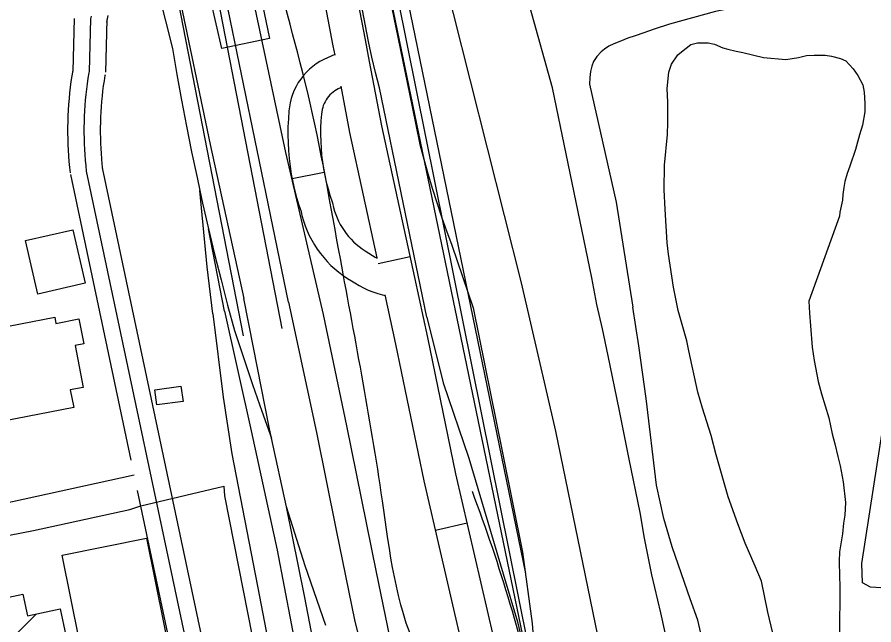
# Model space of a CAD drawing. Extents: x 3477039 to 3515015, y 546746 to 572297.
# Drawn here: x 3492444 to 3493230, y 567558 to 568116 of the extents above; entities that cross this region are included whole.
import ezdxf

# ---------------------------------------------------------------- set-up
doc = ezdxf.new("R2010")
doc.units = 0
for name, color, linetype in [('V-BLDG-OTLN', 7, 'Continuous'), ('V-RAIL-TRAK', 7, 'Continuous'), ('V-ROAD-CNTR', 7, 'Continuous'), ('V-SITE-OTLN', 7, 'Continuous'), ('V-SITE-VEGE', 7, 'Continuous'), ('V-TOPO-BNDY', 7, 'Continuous'), ('V-TOPO-SHOR', 7, 'Continuous'), ('V-UTIL-LINE', 7, 'Continuous')]:
    doc.layers.add(name, color=color, linetype=linetype)

msp = doc.modelspace()

# ---------------------------------------------------------------- linework, layer by layer
at = {"layer": 'V-BLDG-OTLN'}
msp.add_line((3492235.86, 567342.53), (3492461.52, 567568.19), dxfattribs=at)
for points in [[(3492621.46, 568132.57), (3492666.16, 568141.91), (3492675.73, 568096.07), (3492632.01, 568086.93)], [(3492495.17, 567920.73), (3492506.54, 567871.62), (3492463.17, 567861.58), (3492451.8, 567910.7)], [(3492431.54, 567744.96), (3492415.2, 567828.14), (3492478.54, 567840.59), (3492479.7, 567834.7), (3492500.72, 567838.83), (3492505.17, 567816.15), (3492497.24, 567814.59), (3492504.8, 567776.12), (3492492.82, 567773.77), (3492495.99, 567757.62)], [(3492570.38, 567773.75), (3492594.39, 567777.08), (3492596.31, 567763.26), (3492572.3, 567759.94)], [(3492562.93, 567637.83), (3492586.75, 567519.44), (3492509.22, 567503.85), (3492485.4, 567622.24)], [(3492475.23, 567393.24), (3492193.66, 567333.6), (3492169.37, 567448.29), (3492137.99, 567441.64), (3492121.73, 567518.41), (3492182.86, 567531.36), (3492186.97, 567511.95), (3492397.2, 567556.49), (3492393.39, 567574.46), (3492449.42, 567586.33), (3492453.62, 567566.52), (3492483.45, 567572.84), (3492488.63, 567548.38), (3492462.57, 567542.86), (3492465.34, 567529.8), (3492479.59, 567532.82), (3492484.33, 567510.47), (3492451.86, 567503.59)]]:
    msp.add_lwpolyline(points, close=True, dxfattribs=at)
at = {"layer": 'V-RAIL-TRAK'}
msp.add_line((3492634.3, 567845.92), (3492619.72, 567921.66), dxfattribs=at)
for points in [[(3492693.21, 567854.3), (3492621.19, 568203.29), (3492582.04, 568384.45)], [(3492607.56, 568381.73), (3492690.35, 567991.42), (3492724.9, 567842.89)], [(3492561.94, 568282.82), (3492621.1, 567999.04), (3492652.04, 567857.55)], [(3492776.64, 568178.94), (3492791.63, 568106.2), (3492806.51, 568033.48), (3492813.72, 567998.84)], [(3492573.83, 568137.99), (3492586.69, 568086.95), (3492590.73, 568063.21), (3492595, 568039.51), (3492599.49, 568015.84), (3492604.21, 567992.23), (3492609.16, 567968.65), (3492611.77, 567956.79), (3492614.33, 567945.13), (3492619.72, 567921.66), (3492625.35, 567898.24), (3492631.19, 567874.87), (3492637.25, 567851.56), (3492643.54, 567828.31)], [(3492820.2, 567840.41), (3492776.52, 568050.73), (3492773.02, 568064.9), (3492769.74, 568079.13), (3492766.66, 568093.4), (3492763.8, 568107.72), (3492761.15, 568122.08)], [(3492813.72, 567998.84), (3492817.32, 567985.49), (3492821.11, 567972.2), (3492825.09, 567958.96), (3492829.26, 567945.79), (3492833.63, 567932.67), (3492838.18, 567919.62), (3492842.93, 567906.63), (3492862.62, 567848.92)], [(3492623.7, 567843.64), (3492618.5, 567886.58), (3492611.77, 567956.79)], [(3492727.47, 567557.5), (3492708.46, 567612.36), (3492691.21, 567666.62), (3492677.49, 567729.58), (3492675.29, 567739.7), (3492661.12, 567812.77), (3492652.04, 567857.55)], [(3492693.21, 567854.3), (3492718.79, 567734.67), (3492736.95, 567645.1), (3492753.98, 567561.42), (3492767.11, 567508.95), (3492776.9, 567480.05), (3492799.48, 567430.45), (3492840.73, 567360.72), (3492884.38, 567295.67), (3492902.39, 567265.52)], [(3492862.62, 567848.92), (3492889.29, 567717.5), (3492908.02, 567624.99), (3492916.94, 567559.61), (3492923.23, 567475.84)], [(3492623.7, 567843.64), (3492633.13, 567767.08), (3492640.98, 567715.24), (3492664.78, 567593.86), (3492691.4, 567455.39), (3492715.7, 567322.23), (3492720.77, 567291.59)], [(3492634.3, 567845.92), (3492658.79, 567736.29), (3492682.68, 567626.67), (3492701.93, 567525.91), (3492711.89, 567441.7), (3492720.62, 567350.44), (3492728.44, 567294.48)], [(3492724.9, 567842.89), (3492746.49, 567740.93), (3492773.73, 567606.57), (3492790.19, 567526.43), (3492802.16, 567474.56), (3492811.93, 567442.72), (3492838.54, 567383.09), (3492884.38, 567295.67)], [(3492820.2, 567840.41), (3492835.04, 567780.28), (3492858.65, 567711.26), (3492890.22, 567605.12), (3492903.42, 567560.89), (3492922.81, 567477.78), (3492939.3, 567401.75), (3492941.71, 567388.8), (3492954.57, 567319.85), (3492982.46, 567193.14), (3493003.99, 567082.95), (3493013.22, 567040.55)], [(3492643.54, 567828.31), (3492651.69, 567803.52), (3492660.06, 567778.79), (3492668.66, 567754.15), (3492677.49, 567729.58)], [(3492877.97, 566675.55), (3492852.49, 566809.3), (3492829.85, 566927.74), (3492812.31, 567022.6), (3492806.28, 567081.48), (3492805.15, 567166.22), (3492800.18, 567209.21), (3492788.86, 567269.9), (3492777.42, 567312.94), (3492753.81, 567382.55), (3492732.5, 567443.9), (3492723.54, 567503.98), (3492707.67, 567584.71), (3492691.21, 567666.62)]]:
    msp.add_lwpolyline(points, dxfattribs=at)
at = {"layer": 'V-ROAD-CNTR'}
for p, q in [((3492725.95, 567973.12), (3492696.49, 567967.49)), ((3492775.58, 567889.77), (3492804.9, 567896.13)), ((3492828.03, 567645.14), (3492857.26, 567651.9))]:
    msp.add_line(p, q, dxfattribs=at)
for points in [[(3492908.23, 567548.4), (3492471.07, 569658.03), (3492375.57, 570100.45), (3492323.45, 570359.93)], [(3492530.23, 569464), (3492679.29, 568729.53), (3492910.66, 567605.24)], [(3492651.76, 567823.26), (3492473.24, 568741.31)], [(3492687.33, 567830.17), (3492514.09, 568721.09)], [(3492881.71, 567546.2), (3492846.87, 567696.85), (3492820.99, 567821.95), (3492809.1, 567876.79), (3492778.91, 568015.93), (3492767.52, 568075.14), (3492763.69, 568095), (3492748.64, 568174.27)], [(3492735.89, 568080.74), (3492734.23, 568089.37), (3492719.16, 568168.71)], [(3492511.7, 568114.08), (3492512.2, 568116.67)], [(3492526.43, 568111.23), (3492526.97, 568114.04), (3492527.46, 568117.08)], [(3492495.34, 568066.17), (3492496.71, 568114.51)], [(3492510.33, 568065.75), (3492511.7, 568114.08)], [(3492525.32, 568065.32), (3492526.69, 568113.66)], [(3492735.77, 568081.35), (3492728.82, 568078.38), (3492725.49, 568076.87), (3492721.98, 568074.96), (3492718.6, 568072.82), (3492715.39, 568070.45), (3492712.35, 568067.88), (3492709.49, 568065.09), (3492706.83, 568062.12), (3492704.38, 568058.96), (3492702.15, 568055.65), (3492700.16, 568052.19), (3492698.41, 568048.61), (3492696.91, 568044.91), (3492695.67, 568041.11), (3492694.69, 568037.25), (3492693.98, 568033.32), (3492693.58, 568029.65), (3492692.99, 568022.43), (3492692.64, 568015.15), (3492692.53, 568007.86), (3492692.67, 568000.56), (3492693.07, 567993.28), (3492693.7, 567986.02), (3492694.58, 567978.78), (3492695.71, 567971.57), (3492697.08, 567964.41), (3492698.69, 567957.29), (3492700.54, 567950.24), (3492702.62, 567943.25), (3492704.63, 567937.28), (3492705.47, 567933.62), (3492706.81, 567928.94), (3492708.37, 567924.34), (3492710.16, 567919.82), (3492712.18, 567915.4), (3492714.42, 567911.09), (3492716.87, 567906.89), (3492719.52, 567902.83), (3492722.39, 567898.89), (3492725.44, 567895.11), (3492728.68, 567891.49), (3492732.1, 567888.04), (3492735.69, 567884.76), (3492739.44, 567881.66), (3492743.34, 567878.76), (3492747.38, 567876.06), (3492750.85, 567873.98), (3492754, 567871.85), (3492757.98, 567869.45), (3492762.08, 567867.27), (3492766.3, 567865.32), (3492770.62, 567863.6), (3492775.02, 567862.12), (3492779.5, 567860.88), (3492781.97, 567860.34)], [(3492492.94, 567972.8), (3492492.38, 567977.91), (3492491.88, 567983.15), (3492491.47, 567988.4), (3492491.14, 567993.65), (3492490.9, 567998.91), (3492490.74, 568004.17), (3492490.66, 568009.44), (3492490.67, 568014.7), (3492490.76, 568019.96), (3492490.93, 568025.22), (3492491.19, 568030.48), (3492491.53, 568035.73), (3492491.96, 568040.98), (3492492.47, 568046.22), (3492493.06, 568051.45), (3492493.74, 568056.67), (3492494.5, 568061.88), (3492495.33, 568067.03), (3492495.55, 568068.3)], [(3492507.85, 567974.45), (3492507.3, 567979.44), (3492506.83, 567984.45), (3492506.43, 567989.45), (3492506.12, 567994.47), (3492505.89, 567999.49), (3492505.73, 568004.51), (3492505.66, 568009.54), (3492505.67, 568014.56), (3492505.75, 568019.58), (3492505.92, 568024.61), (3492506.17, 568029.63), (3492506.49, 568034.64), (3492506.9, 568039.65), (3492507.39, 568044.65), (3492507.95, 568049.64), (3492508.6, 568054.63), (3492509.32, 568059.6), (3492510.12, 568064.56), (3492510.33, 568065.75)], [(3492522.76, 567976.1), (3492522.22, 567980.97), (3492521.77, 567985.74), (3492521.4, 567990.51), (3492521.1, 567995.28), (3492520.88, 568000.06), (3492520.73, 568004.85), (3492520.66, 568009.64), (3492520.67, 568014.42), (3492520.75, 568019.21), (3492520.91, 568023.99), (3492521.14, 568028.77), (3492521.46, 568033.55), (3492521.84, 568038.32), (3492522.3, 568043.08), (3492522.84, 568047.83), (3492523.46, 568052.58), (3492524.15, 568057.32), (3492524.92, 568062.08), (3492525.11, 568063.2)], [(3492774.47, 567894.91), (3492749.52, 568009.91), (3492741.37, 568052.27)], [(3492741.57, 568051.21), (3492740.93, 568050.93), (3492738.87, 568049.99), (3492737.18, 568049.08), (3492735.56, 568048.05), (3492734.01, 568046.91), (3492732.54, 568045.66), (3492731.17, 568044.32), (3492729.88, 568042.88), (3492728.7, 568041.37), (3492727.63, 568039.77), (3492726.66, 568038.1), (3492725.82, 568036.37), (3492725.1, 568034.59), (3492724.5, 568032.76), (3492724.03, 568030.89), (3492723.69, 568029), (3492723.44, 568026.79), (3492722.93, 568020.49), (3492722.62, 568014.21), (3492722.54, 568007.94), (3492722.66, 568001.66), (3492723, 567995.39), (3492723.54, 567989.14), (3492724.3, 567982.91), (3492725.27, 567976.7), (3492726.45, 567970.54), (3492727.83, 567964.41), (3492729.43, 567958.34), (3492731.22, 567952.32), (3492733.54, 567945.44), (3492734.54, 567941.1), (3492735.46, 567937.88), (3492736.53, 567934.7), (3492737.77, 567931.59), (3492739.16, 567928.54), (3492740.7, 567925.57), (3492742.39, 567922.67), (3492744.23, 567919.86), (3492746.19, 567917.16), (3492748.3, 567914.56), (3492750.54, 567912.06), (3492752.89, 567909.68), (3492755.36, 567907.42), (3492757.95, 567905.28), (3492760.63, 567903.29), (3492763.42, 567901.42), (3492766.99, 567899.29), (3492770.19, 567897.12), (3492772.76, 567895.56), (3492774.53, 567894.63)], [(3492810.17, 566547.7), (3492507.85, 567974.45)], [(3492807.99, 566630.37), (3492522.52, 567977.56)], [(3492548.68, 567709.39), (3492493.18, 567971.34)], [(3492912.73, 567279.73), (3492889.87, 567375.53), (3492852.47, 567539.49), (3492817.56, 567690.43), (3492791.64, 567815.73), (3492781.84, 567860.92)], [(3492551.6, 567695.6), (3492382.26, 567658.64), (3492206.08, 567624.66), (3492074.65, 567595.63), (3492036.55, 567587.78)], [(3492626.04, 567344.29), (3492554.6, 567681.44)]]:
    msp.add_lwpolyline(points, dxfattribs=at)
msp.add_arc((3491475.22, 567155.87), 1482.58, 12.29708, 20.72275, dxfattribs=at)
msp.add_spline([(3493000.04, 566579.94), (3492996.11, 566622.05), (3492989.19, 566722.22), (3492984.25, 566844.91), (3492980.65, 566953.26), (3492975.9, 567048.15), (3492957.07, 567118.8), (3492914.04, 567185.01), (3492892.99, 567238.74), (3492889.41, 567288.82), (3492887.18, 567347.49), (3492875.49, 567416.24), (3492810.71, 567535.67), (3492779.34, 567672.11), (3492739.4, 567901.58), (3492708.5, 568055.83), (3492674.14, 568199.46), (3492666.89, 568284.5), (3492665.5, 568317.36), (3492670.97, 568366.84), (3492688.81, 568383.2), (3492685, 568415.72), (3492676.12, 568458.5), (3492655.46, 568583.93), (3492629.81, 568700.38), (3492601.52, 568815.73), (3492587.56, 568932.67), (3492578.26, 568956.66), (3492546.87, 569012.64), (3492486.9, 569024), (3492420.77, 569019.5), (3492376.84, 568985.7), (3492366.47, 568942.59), (3492322.34, 568913.66), (3492305.53, 568884.42), (3492308.1, 568835.27), (3492309.87, 568804.87), (3492301.91, 568745.04), (3492245.29, 568717.53), (3492209.87, 568701.65), (3492159.24, 568699.51)], degree=3, dxfattribs=at)
at = {"layer": 'V-SITE-OTLN'}
for points in [[(3490066.48, 568622.94), (3490118.35, 568640.21), (3490267.31, 568666.81), (3490336.04, 568683.55), (3490336.97, 568700.03), (3490327.08, 568731.24), (3490279.72, 568726.2), (3490236.31, 568966.12), (3490537, 569035.54), (3491015.21, 569145.93), (3491164.78, 569180.46), (3492317.3, 569418.11), (3492351.12, 569428.67), (3492400.33, 569493.54), (3492521.44, 569524.18), (3492534.43, 569497.03), (3492542.69, 569453.29), (3492555.54, 569418.68), (3492735.04, 568551.82), (3492906.77, 567872.05), (3492938.36, 567735.96)], [(3492938.36, 567735.96), (3492992.77, 567471.19), (3493048.72, 567253.41), (3493062.5, 567211.01), (3493090.5, 567184.95), (3493125.57, 567161.19), (3493172.5, 567151.44), (3493207.78, 567155.88), (3493248.43, 567176.85)]]:
    msp.add_lwpolyline(points, dxfattribs=at)
at = {"layer": 'V-SITE-VEGE'}
for points in [[(3493137.78, 567550.7), (3493133.21, 567569.77), (3493127.32, 567598.22), (3493121.61, 567612.05), (3493112.37, 567633.08), (3493105.58, 567650.78), (3493096.64, 567675.66), (3493085.57, 567714.36), (3493081, 567732.05), (3493073.16, 567756.92), (3493068.83, 567771.57), (3493060.52, 567809.7), (3493058.65, 567818.81), (3493050.83, 567846.73), (3493046.55, 567867.99), (3493042.05, 567898.37), (3493040.74, 567908.59), (3493038.73, 567939.5), (3493038.02, 567957.44), (3493038.16, 567980.06), (3493041.1, 568008.18), (3493041.44, 568018.94), (3493041.29, 568037.7), (3493040.81, 568050.12), (3493042.29, 568065.28), (3493044.54, 568072.44), (3493050.39, 568081.23), (3493053.72, 568083.97), (3493062.31, 568090.54), (3493068.4, 568092.15), (3493078.33, 568092.09), (3493084.11, 568090.95), (3493091.82, 568087.59), (3493096.5, 568086.45), (3493103.94, 568084.48), (3493110.27, 568083.33), (3493129, 568078.8), (3493149.68, 568076.74), (3493161.28, 568078.59), (3493168.74, 568080.47), (3493175.64, 568080.98), (3493185.85, 568080.92), (3493191.64, 568080.05), (3493199.9, 568077.79), (3493204.58, 568075.56), (3493211.43, 568068.34), (3493215.8, 568062.24), (3493220.44, 568053.66), (3493221.5, 568047.03), (3493222.26, 568036.55), (3493222.21, 568028.82)], [(3493222.21, 568028.82), (3493219.93, 568016.7), (3493217.39, 568007.61), (3493213.44, 567994.39), (3493208.37, 567978.97), (3493205.85, 567972.37), (3493203.87, 567964.93)], [(3493203.87, 567964.93), (3493202.73, 567959.42), (3493201.86, 567953.08), (3493201.56, 567947.84), (3493199.28, 567936.82), (3493198.98, 567933.24), (3493170.89, 567855.07), (3493171.37, 567844.03), (3493172.13, 567832.44), (3493173.93, 567812.84), (3493175.79, 567800.69), (3493179.25, 567781.63), (3493182.49, 567770.02), (3493189.25, 567748.18), (3493192.19, 567733.54), (3493194.61, 567724.15), (3493197.29, 567712.54), (3493199.45, 567704.25), (3493202.11, 567689.34), (3493204.48, 567670.56), (3493203.85, 567658.98), (3493202.7, 567651.54), (3493201.53, 567641.89), (3493198.94, 567625.08), (3493198.62, 567616.8), (3493198.8, 567602.73), (3493199.3, 567594.18), (3493199, 567548.1)]]:
    msp.add_lwpolyline(points, dxfattribs=at)
at = {"layer": 'V-TOPO-BNDY'}
msp.add_line((3492345.59, 570356.89), (3493273.45, 565748.19), dxfattribs=at)
at = {"layer": 'V-TOPO-SHOR'}
for points in [[(3493239.87, 568152.65), (3493085.03, 568120.93), (3493042.91, 568109.29), (3493028.88, 568104.56)], [(3492976.26, 567852.26), (3492971.55, 567876.66), (3492935.41, 568050.77), (3492915.1, 568124.21)], [(3493028.88, 568104.56), (3493019.14, 568101.36), (3493011.25, 568098.64), (3493004.75, 568096.39), (3492997.22, 568093.44), (3492991.89, 568091.2), (3492987.25, 568089.08), (3492983.31, 568086.39), (3492980.19, 568083.81), (3492976.15, 568079.49), (3492973.04, 568075.05), (3492971.55, 568070.63), (3492970.19, 568065.74), (3492969.64, 568060.27), (3492969.56, 568054.11), (3492993.79, 567946.06), (3493009.19, 567849.66)], [(3493042.15, 567535.8), (3493034.75, 567569.39), (3493026.78, 567604.17), (3493019.97, 567637.76), (3493016.02, 567661.32), (3493005.8, 567710.23), (3492996.73, 567756.2), (3492986.5, 567805.11), (3492981.39, 567829.86), (3492976.26, 567852.26)], [(3493073.39, 567542.63), (3493068.83, 567562.67), (3493061.91, 567582.13), (3493053.85, 567605.14), (3493045.21, 567629.92), (3493037.75, 567655.86), (3493030.92, 567686.51), (3493021.52, 567766.02), (3493014.82, 567814.31), (3493009.19, 567849.66)], [(3493266.03, 567798.04), (3493265.97, 567790.99), (3493264.98, 567736.36), (3493249.26, 567599.01), (3493247.47, 567594.91), (3493241.58, 567592.02), (3493227.48, 567592.71), (3493219.87, 567596.88), (3493219.42, 567614.5), (3493233.61, 567705.46), (3493246.87, 567791.99)]]:
    msp.add_lwpolyline(points, dxfattribs=at)
at = {"layer": 'V-UTIL-LINE'}
msp.add_lwpolyline([(3491998.13, 567550.45), (3492074.87, 567566.25), (3492076.07, 567569.76), (3492260.6, 567606.4), (3492459.17, 567644.69), (3492547.64, 567663.91), (3492557.61, 567667.35), (3492633.79, 567685.49), (3492634.31, 567676.72), (3492672.63, 567482.82)], dxfattribs=at)

doc.saveas('drawing.dxf')
